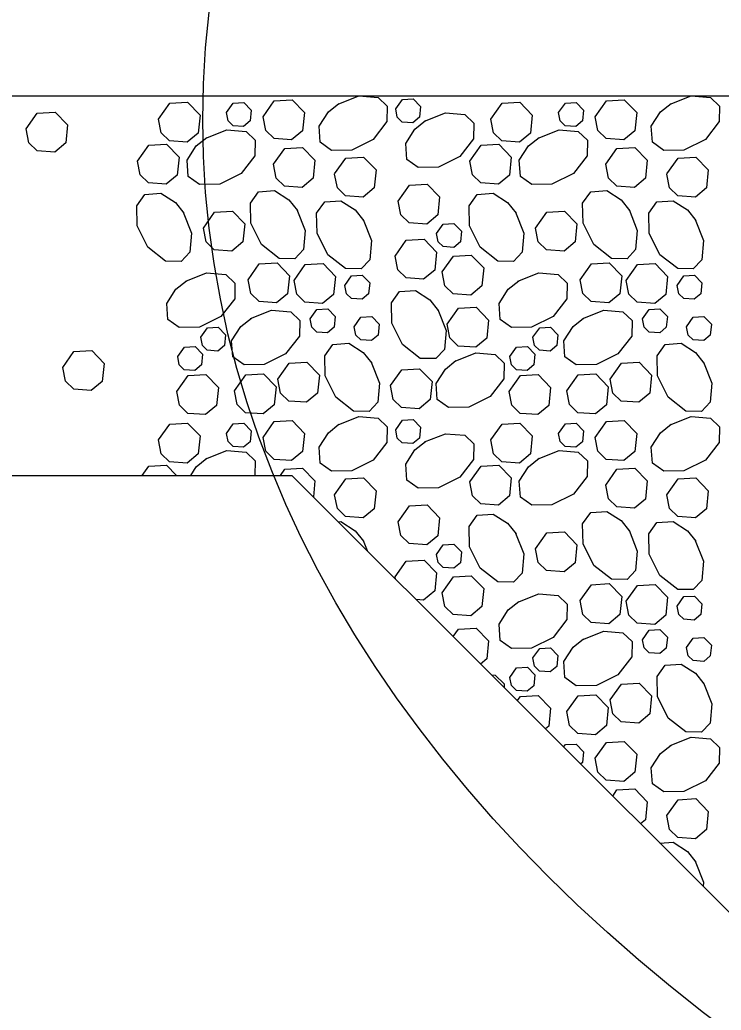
# Model space of a CAD drawing. Extents: x 636530 to 644067, y 294168 to 299122.
# Drawn here: x 640204.1 to 640220.98, y 294256.47 to 294280.33 of the extents above; entities that cross this region are included whole.
import ezdxf

# ---------------------------------------------------------------- set-up
doc = ezdxf.new("R2010")
doc.units = 0
doc.layers.add('1', color=7, linetype='Continuous')

msp = doc.modelspace()

# ---------------------------------------------------------------- linework, layer by layer
at = {"layer": '1'}
for p, q in [((639956.57, 294278.498), (640261.37, 294278.498)), ((640193.801, 294269.354), (640210.646, 294269.354)), ((640222.838, 294257.162), (640210.646, 294269.354))]:
    msp.add_line(p, q, dxfattribs=at)
for points in [[(640212.262, 294278.498), (640212.724, 294278.458), (640212.943, 294278.25), (640212.936, 294277.875), (640212.603, 294277.448), (640212.088, 294277.191), (640211.602, 294277.182), (640211.329, 294277.377), (640211.303, 294277.763), (640211.525, 294278.109), (640211.779, 294278.312)], [(640211.758, 294278.299), (640212.262, 294278.498)], [(640213.146, 294278.18), (640213.308, 294278.41), (640213.565, 294278.425), (640213.744, 294278.239), (640213.719, 294277.979), (640213.559, 294277.846), (640213.305, 294277.865), (640213.185, 294277.981), (640213.147, 294278.18)], [(640220.257, 294278.498), (640220.719, 294278.458), (640220.939, 294278.25), (640220.932, 294277.875), (640220.598, 294277.448), (640220.083, 294277.191), (640219.598, 294277.182), (640219.324, 294277.377), (640219.298, 294277.763), (640219.52, 294278.109), (640219.774, 294278.312)], [(640219.754, 294278.299), (640220.257, 294278.498)], [(640207.441, 294277.935), (640207.71, 294278.317), (640208.139, 294278.342), (640208.438, 294278.032), (640208.395, 294277.599), (640208.129, 294277.378), (640207.705, 294277.409), (640207.506, 294277.602), (640207.441, 294277.935)], [(640209.073, 294278.092), (640209.234, 294278.322), (640209.492, 294278.336), (640209.671, 294278.151), (640209.645, 294277.891), (640209.486, 294277.758), (640209.231, 294277.777), (640209.112, 294277.893), (640209.073, 294278.092)], [(640209.954, 294277.993), (640210.223, 294278.376), (640210.652, 294278.4), (640210.951, 294278.091), (640210.907, 294277.657), (640210.642, 294277.436), (640210.218, 294277.467), (640210.019, 294277.66), (640209.954, 294277.993)], [(640215.436, 294277.935), (640215.705, 294278.317), (640216.135, 294278.342), (640216.433, 294278.032), (640216.39, 294277.599), (640216.125, 294277.378), (640215.701, 294277.409), (640215.501, 294277.602), (640215.437, 294277.935)], [(640217.068, 294278.092), (640217.229, 294278.322), (640217.487, 294278.336), (640217.666, 294278.151), (640217.64, 294277.891), (640217.481, 294277.758), (640217.227, 294277.777), (640217.107, 294277.893), (640217.068, 294278.092)], [(640217.949, 294277.993), (640218.218, 294278.376), (640218.648, 294278.4), (640218.946, 294278.091), (640218.903, 294277.657), (640218.638, 294277.436), (640218.214, 294277.467), (640218.014, 294277.66), (640217.95, 294277.993)], [(640204.253, 294277.698), (640204.522, 294278.081), (640204.951, 294278.105), (640205.249, 294277.796), (640205.206, 294277.362), (640204.941, 294277.142), (640204.517, 294277.172), (640204.318, 294277.366), (640204.253, 294277.698)], [(640213.843, 294277.886), (640214.346, 294278.085), (640214.808, 294278.045), (640215.028, 294277.837), (640215.021, 294277.462), (640214.688, 294277.035), (640214.173, 294276.778), (640213.687, 294276.769), (640213.414, 294276.964), (640213.388, 294277.35), (640213.61, 294277.696), (640213.864, 294277.899)], [(640208.581, 294277.479), (640209.084, 294277.679), (640209.546, 294277.639), (640209.766, 294277.43), (640209.759, 294277.055), (640209.425, 294276.629), (640208.91, 294276.371), (640208.425, 294276.363), (640208.151, 294276.557), (640208.125, 294276.944), (640208.347, 294277.289), (640208.601, 294277.492)], [(640216.576, 294277.479), (640217.079, 294277.679), (640217.541, 294277.639), (640217.761, 294277.43), (640217.754, 294277.055), (640217.421, 294276.629), (640216.905, 294276.371), (640216.42, 294276.363), (640216.147, 294276.557), (640216.121, 294276.944), (640216.343, 294277.289), (640216.597, 294277.492)], [(640206.935, 294276.923), (640207.204, 294277.305), (640207.633, 294277.33), (640207.932, 294277.02), (640207.889, 294276.587), (640207.623, 294276.366), (640207.199, 294276.397), (640207, 294276.59), (640206.935, 294276.923)], [(640210.207, 294276.848), (640210.476, 294277.23), (640210.905, 294277.255), (640211.204, 294276.945), (640211.16, 294276.512), (640210.895, 294276.291), (640210.471, 294276.322), (640210.272, 294276.515), (640210.207, 294276.848)], [(640214.93, 294276.923), (640215.199, 294277.305), (640215.629, 294277.33), (640215.927, 294277.02), (640215.884, 294276.587), (640215.619, 294276.366), (640215.195, 294276.397), (640214.995, 294276.59), (640214.931, 294276.923)], [(640218.202, 294276.848), (640218.471, 294277.23), (640218.901, 294277.255), (640219.199, 294276.945), (640219.156, 294276.512), (640218.891, 294276.291), (640218.467, 294276.322), (640218.267, 294276.515), (640218.203, 294276.848)], [(640211.677, 294276.614), (640211.946, 294276.996), (640212.375, 294277.021), (640212.674, 294276.711), (640212.631, 294276.278), (640212.365, 294276.057), (640211.942, 294276.088), (640211.742, 294276.281), (640211.677, 294276.613)], [(640219.673, 294276.614), (640219.941, 294276.996), (640220.371, 294277.021), (640220.669, 294276.711), (640220.626, 294276.278), (640220.361, 294276.057), (640219.937, 294276.088), (640219.738, 294276.281), (640219.673, 294276.613)], [(640213.206, 294275.963), (640213.475, 294276.346), (640213.904, 294276.37), (640214.203, 294276.061), (640214.16, 294275.627), (640213.894, 294275.406), (640213.47, 294275.437), (640213.271, 294275.631), (640213.206, 294275.963)], [(640208.033, 294275.693), (640208.233, 294275.19), (640208.193, 294274.728), (640207.984, 294274.508), (640207.609, 294274.515), (640207.183, 294274.848), (640206.926, 294275.364), (640206.917, 294275.849), (640207.111, 294276.122), (640207.498, 294276.148), (640207.844, 294275.927), (640208.046, 294275.673)], [(640210.767, 294275.758), (640210.966, 294275.255), (640210.926, 294274.793), (640210.717, 294274.573), (640210.342, 294274.58), (640209.916, 294274.914), (640209.659, 294275.429), (640209.65, 294275.914), (640209.844, 294276.188), (640210.231, 294276.213), (640210.577, 294275.992), (640210.779, 294275.738)], [(640216.029, 294275.693), (640216.228, 294275.19), (640216.188, 294274.728), (640215.98, 294274.508), (640215.605, 294274.515), (640215.179, 294274.848), (640214.921, 294275.364), (640214.912, 294275.849), (640215.107, 294276.122), (640215.493, 294276.148), (640215.839, 294275.927), (640216.042, 294275.673)], [(640218.762, 294275.758), (640218.961, 294275.255), (640218.921, 294274.793), (640218.713, 294274.573), (640218.338, 294274.58), (640217.912, 294274.914), (640217.654, 294275.429), (640217.645, 294275.914), (640217.84, 294276.188), (640218.226, 294276.213), (640218.572, 294275.992), (640218.775, 294275.738)], [(640212.361, 294275.514), (640212.56, 294275.011), (640212.52, 294274.549), (640212.312, 294274.329), (640211.937, 294274.336), (640211.51, 294274.67), (640211.253, 294275.185), (640211.244, 294275.67), (640211.439, 294275.944), (640211.825, 294275.969), (640212.171, 294275.748), (640212.374, 294275.494)], [(640220.356, 294275.514), (640220.556, 294275.011), (640220.516, 294274.549), (640220.307, 294274.329), (640219.932, 294274.336), (640219.506, 294274.67), (640219.248, 294275.185), (640219.24, 294275.67), (640219.434, 294275.944), (640219.821, 294275.969), (640220.167, 294275.748), (640220.369, 294275.494)], [(640208.517, 294275.312), (640208.785, 294275.695), (640209.215, 294275.719), (640209.513, 294275.41), (640209.47, 294274.976), (640209.205, 294274.756), (640208.781, 294274.786), (640208.582, 294274.98), (640208.517, 294275.312)], [(640216.512, 294275.312), (640216.781, 294275.695), (640217.21, 294275.719), (640217.509, 294275.41), (640217.466, 294274.976), (640217.2, 294274.756), (640216.776, 294274.786), (640216.577, 294274.98), (640216.512, 294275.312)], [(640214.13, 294275.179), (640214.291, 294275.409), (640214.549, 294275.424), (640214.728, 294275.238), (640214.702, 294274.978), (640214.543, 294274.845), (640214.289, 294274.864), (640214.169, 294274.98), (640214.13, 294275.179)], [(640213.131, 294274.635), (640213.4, 294275.017), (640213.829, 294275.042), (640214.127, 294274.732), (640214.084, 294274.299), (640213.819, 294274.078), (640213.395, 294274.109), (640213.196, 294274.302), (640213.131, 294274.635)], [(640214.267, 294274.255), (640214.536, 294274.637), (640214.965, 294274.662), (640215.264, 294274.353), (640215.221, 294273.919), (640214.955, 294273.698), (640214.531, 294273.729), (640214.332, 294273.922), (640214.267, 294274.255)], [(640209.593, 294274.065), (640209.862, 294274.448), (640210.291, 294274.472), (640210.589, 294274.163), (640210.546, 294273.729), (640210.281, 294273.509), (640209.857, 294273.539), (640209.658, 294273.733), (640209.593, 294274.065)], [(640210.699, 294274.049), (640210.968, 294274.432), (640211.397, 294274.456), (640211.696, 294274.147), (640211.653, 294273.713), (640211.387, 294273.492), (640210.963, 294273.523), (640210.764, 294273.717), (640210.699, 294274.049)], [(640217.588, 294274.065), (640217.857, 294274.448), (640218.286, 294274.472), (640218.585, 294274.163), (640218.542, 294273.729), (640218.276, 294273.509), (640217.853, 294273.539), (640217.653, 294273.733), (640217.588, 294274.065)], [(640218.694, 294274.049), (640218.963, 294274.432), (640219.393, 294274.456), (640219.691, 294274.147), (640219.648, 294273.713), (640219.383, 294273.492), (640218.959, 294273.523), (640218.759, 294273.717), (640218.695, 294274.049)], [(640208.093, 294274.03), (640208.596, 294274.23), (640209.058, 294274.19), (640209.278, 294273.981), (640209.271, 294273.606), (640208.937, 294273.18), (640208.422, 294272.922), (640207.937, 294272.914), (640207.663, 294273.108), (640207.637, 294273.495), (640207.859, 294273.841), (640208.113, 294274.043)], [(640211.923, 294273.931), (640212.084, 294274.16), (640212.342, 294274.175), (640212.521, 294273.989), (640212.495, 294273.729), (640212.336, 294273.597), (640212.081, 294273.615), (640211.961, 294273.731), (640211.923, 294273.931)], [(640216.088, 294274.03), (640216.591, 294274.23), (640217.053, 294274.19), (640217.273, 294273.981), (640217.266, 294273.606), (640216.933, 294273.18), (640216.417, 294272.922), (640215.932, 294272.914), (640215.659, 294273.108), (640215.633, 294273.495), (640215.855, 294273.841), (640216.108, 294274.043)], [(640219.918, 294273.931), (640220.079, 294274.16), (640220.337, 294274.175), (640220.516, 294273.989), (640220.49, 294273.729), (640220.331, 294273.597), (640220.077, 294273.615), (640219.957, 294273.731), (640219.918, 294273.931)], [(640214.158, 294273.35), (640214.358, 294272.847), (640214.318, 294272.385), (640214.109, 294272.166), (640213.734, 294272.173), (640213.308, 294272.506), (640213.05, 294273.021), (640213.042, 294273.507), (640213.236, 294273.78), (640213.623, 294273.806), (640213.968, 294273.584), (640214.171, 294273.33)], [(640209.653, 294273.132), (640210.157, 294273.331), (640210.619, 294273.291), (640210.838, 294273.082), (640210.831, 294272.707), (640210.498, 294272.281), (640209.983, 294272.024), (640209.497, 294272.015), (640209.224, 294272.209), (640209.198, 294272.596), (640209.42, 294272.942), (640209.674, 294273.145)], [(640211.09, 294273.124), (640211.252, 294273.353), (640211.509, 294273.368), (640211.688, 294273.182), (640211.662, 294272.922), (640211.503, 294272.79), (640211.249, 294272.808), (640211.129, 294272.924), (640211.09, 294273.124)], [(640212.149, 294272.935), (640212.311, 294273.164), (640212.568, 294273.179), (640212.748, 294272.993), (640212.722, 294272.733), (640212.563, 294272.601), (640212.308, 294272.619), (640212.188, 294272.735), (640212.15, 294272.935)], [(640214.387, 294272.996), (640214.656, 294273.379), (640215.085, 294273.403), (640215.383, 294273.094), (640215.34, 294272.66), (640215.075, 294272.44), (640214.651, 294272.47), (640214.452, 294272.664), (640214.387, 294272.996)], [(640217.649, 294273.132), (640218.152, 294273.331), (640218.614, 294273.291), (640218.834, 294273.082), (640218.827, 294272.707), (640218.493, 294272.281), (640217.978, 294272.024), (640217.493, 294272.015), (640217.219, 294272.209), (640217.194, 294272.596), (640217.415, 294272.942), (640217.669, 294273.145)], [(640219.086, 294273.124), (640219.247, 294273.353), (640219.505, 294273.368), (640219.684, 294273.182), (640219.658, 294272.922), (640219.499, 294272.79), (640219.244, 294272.808), (640219.125, 294272.924), (640219.086, 294273.124)], [(640220.145, 294272.935), (640220.306, 294273.164), (640220.564, 294273.179), (640220.743, 294272.993), (640220.717, 294272.733), (640220.558, 294272.601), (640220.304, 294272.619), (640220.184, 294272.735), (640220.145, 294272.935)], [(640208.455, 294272.683), (640208.616, 294272.912), (640208.874, 294272.927), (640209.053, 294272.741), (640209.027, 294272.481), (640208.868, 294272.349), (640208.613, 294272.367), (640208.494, 294272.483), (640208.455, 294272.683)], [(640216.45, 294272.683), (640216.612, 294272.912), (640216.869, 294272.927), (640217.048, 294272.741), (640217.022, 294272.481), (640216.863, 294272.349), (640216.609, 294272.367), (640216.489, 294272.483), (640216.45, 294272.683)], [(640207.9, 294272.216), (640208.061, 294272.446), (640208.319, 294272.46), (640208.498, 294272.275), (640208.472, 294272.014), (640208.313, 294271.882), (640208.059, 294271.9), (640207.939, 294272.016), (640207.9, 294272.216)], [(640212.556, 294272.081), (640212.755, 294271.578), (640212.715, 294271.116), (640212.507, 294270.897), (640212.132, 294270.904), (640211.705, 294271.237), (640211.448, 294271.752), (640211.439, 294272.238), (640211.634, 294272.511), (640212.02, 294272.537), (640212.366, 294272.315), (640212.569, 294272.061)], [(640215.895, 294272.216), (640216.057, 294272.446), (640216.314, 294272.46), (640216.493, 294272.275), (640216.468, 294272.014), (640216.308, 294271.882), (640216.054, 294271.9), (640215.934, 294272.016), (640215.896, 294272.216)], [(640220.551, 294272.081), (640220.751, 294271.578), (640220.711, 294271.116), (640220.502, 294270.897), (640220.127, 294270.904), (640219.701, 294271.237), (640219.443, 294271.752), (640219.435, 294272.238), (640219.629, 294272.511), (640220.016, 294272.537), (640220.362, 294272.315), (640220.564, 294272.061)], [(640205.132, 294271.954), (640205.401, 294272.336), (640205.831, 294272.361), (640206.129, 294272.051), (640206.086, 294271.618), (640205.821, 294271.397), (640205.397, 294271.428), (640205.197, 294271.621), (640205.133, 294271.954)], [(640214.575, 294272.107), (640215.078, 294272.306), (640215.54, 294272.266), (640215.759, 294272.058), (640215.752, 294271.683), (640215.419, 294271.257), (640214.904, 294270.999), (640214.418, 294270.99), (640214.145, 294271.185), (640214.119, 294271.571), (640214.341, 294271.917), (640214.595, 294272.12)], [(640210.312, 294271.672), (640210.581, 294272.054), (640211.011, 294272.079), (640211.309, 294271.769), (640211.266, 294271.336), (640211.001, 294271.115), (640210.577, 294271.146), (640210.377, 294271.339), (640210.313, 294271.672)], [(640218.308, 294271.672), (640218.577, 294272.054), (640219.006, 294272.079), (640219.305, 294271.769), (640219.261, 294271.336), (640218.996, 294271.115), (640218.572, 294271.146), (640218.373, 294271.339), (640218.308, 294271.672)], [(640207.882, 294271.375), (640208.151, 294271.758), (640208.58, 294271.782), (640208.879, 294271.473), (640208.836, 294271.039), (640208.57, 294270.819), (640208.146, 294270.849), (640207.947, 294271.043), (640207.882, 294271.375)], [(640209.269, 294271.391), (640209.538, 294271.774), (640209.968, 294271.798), (640210.266, 294271.489), (640210.223, 294271.055), (640209.958, 294270.834), (640209.534, 294270.865), (640209.334, 294271.059), (640209.27, 294271.391)], [(640213.024, 294271.517), (640213.293, 294271.9), (640213.722, 294271.924), (640214.021, 294271.615), (640213.977, 294271.181), (640213.712, 294270.961), (640213.288, 294270.991), (640213.089, 294271.185), (640213.024, 294271.517)], [(640215.877, 294271.375), (640216.146, 294271.758), (640216.576, 294271.782), (640216.874, 294271.473), (640216.831, 294271.039), (640216.566, 294270.819), (640216.142, 294270.849), (640215.942, 294271.043), (640215.878, 294271.375)], [(640217.265, 294271.391), (640217.534, 294271.774), (640217.963, 294271.798), (640218.262, 294271.489), (640218.218, 294271.055), (640217.953, 294270.834), (640217.529, 294270.865), (640217.33, 294271.059), (640217.265, 294271.391)], [(640207.441, 294270.209), (640207.71, 294270.592), (640208.139, 294270.616), (640208.438, 294270.307), (640208.395, 294269.873), (640208.129, 294269.652), (640207.705, 294269.683), (640207.506, 294269.877), (640207.441, 294270.209)], [(640209.073, 294270.366), (640209.234, 294270.596), (640209.492, 294270.611), (640209.671, 294270.425), (640209.645, 294270.165), (640209.486, 294270.032), (640209.231, 294270.051), (640209.112, 294270.167), (640209.073, 294270.366)], [(640209.954, 294270.267), (640210.223, 294270.65), (640210.652, 294270.674), (640210.951, 294270.365), (640210.907, 294269.931), (640210.642, 294269.711), (640210.218, 294269.741), (640210.019, 294269.935), (640209.954, 294270.267)], [(640211.758, 294270.573), (640212.262, 294270.772), (640212.724, 294270.733), (640212.943, 294270.524), (640212.936, 294270.149), (640212.603, 294269.723), (640212.088, 294269.465), (640211.602, 294269.457), (640211.329, 294269.651), (640211.303, 294270.037), (640211.525, 294270.383), (640211.779, 294270.586)], [(640213.146, 294270.455), (640213.308, 294270.684), (640213.565, 294270.699), (640213.744, 294270.513), (640213.719, 294270.253), (640213.559, 294270.121), (640213.305, 294270.139), (640213.185, 294270.255), (640213.147, 294270.455)], [(640215.436, 294270.209), (640215.705, 294270.592), (640216.135, 294270.616), (640216.433, 294270.307), (640216.39, 294269.873), (640216.125, 294269.652), (640215.701, 294269.683), (640215.501, 294269.877), (640215.437, 294270.209)], [(640217.068, 294270.366), (640217.229, 294270.596), (640217.487, 294270.611), (640217.666, 294270.425), (640217.64, 294270.165), (640217.481, 294270.032), (640217.227, 294270.051), (640217.107, 294270.167), (640217.068, 294270.366)], [(640217.949, 294270.267), (640218.218, 294270.65), (640218.648, 294270.674), (640218.946, 294270.365), (640218.903, 294269.931), (640218.638, 294269.711), (640218.214, 294269.741), (640218.014, 294269.935), (640217.95, 294270.267)], [(640219.754, 294270.573), (640220.257, 294270.772), (640220.719, 294270.733), (640220.939, 294270.524), (640220.932, 294270.149), (640220.598, 294269.723), (640220.083, 294269.465), (640219.598, 294269.457), (640219.324, 294269.651), (640219.298, 294270.037), (640219.52, 294270.383), (640219.774, 294270.586)], [(640213.843, 294270.16), (640214.346, 294270.359), (640214.808, 294270.32), (640215.028, 294270.111), (640215.021, 294269.736), (640214.688, 294269.31), (640214.173, 294269.052), (640213.687, 294269.044), (640213.414, 294269.238), (640213.388, 294269.624), (640213.61, 294269.97), (640213.864, 294270.173)], [(640208.581, 294269.753), (640209.084, 294269.953), (640209.546, 294269.913), (640209.766, 294269.704), (640209.759, 294269.354)], [(640216.576, 294269.753), (640217.079, 294269.953), (640217.541, 294269.913), (640217.761, 294269.704), (640217.754, 294269.329), (640217.421, 294268.903), (640216.905, 294268.645), (640216.42, 294268.637), (640216.147, 294268.831), (640216.121, 294269.218), (640216.343, 294269.564), (640216.597, 294269.766)], [(640207.045, 294269.354), (640207.204, 294269.58), (640207.633, 294269.604), (640207.874, 294269.354)], [(640208.213, 294269.354), (640208.347, 294269.564), (640208.601, 294269.766)], [(640214.93, 294269.197), (640215.199, 294269.58), (640215.629, 294269.604), (640215.927, 294269.295), (640215.884, 294268.861), (640215.619, 294268.64), (640215.195, 294268.671), (640214.995, 294268.865), (640214.931, 294269.197)], [(640210.37, 294269.354), (640210.476, 294269.505), (640210.905, 294269.529), (640211.204, 294269.22), (640211.165, 294268.835)], [(640218.202, 294269.122), (640218.471, 294269.505), (640218.901, 294269.529), (640219.199, 294269.22), (640219.156, 294268.786), (640218.891, 294268.565), (640218.467, 294268.596), (640218.267, 294268.789), (640218.203, 294269.122)], [(640211.677, 294268.888), (640211.946, 294269.27), (640212.375, 294269.295), (640212.674, 294268.985), (640212.631, 294268.552), (640212.365, 294268.331), (640211.942, 294268.362), (640211.742, 294268.555), (640211.677, 294268.888)], [(640219.673, 294268.888), (640219.941, 294269.27), (640220.371, 294269.295), (640220.669, 294268.985), (640220.626, 294268.552), (640220.361, 294268.331), (640219.937, 294268.362), (640219.738, 294268.555), (640219.673, 294268.888)], [(640213.206, 294268.237), (640213.475, 294268.62), (640213.904, 294268.644), (640214.203, 294268.335), (640214.16, 294267.901), (640213.894, 294267.681), (640213.47, 294267.711), (640213.271, 294267.905), (640213.206, 294268.237)], [(640216.029, 294267.967), (640216.228, 294267.464), (640216.188, 294267.002), (640215.98, 294266.782), (640215.605, 294266.789), (640215.179, 294267.123), (640214.921, 294267.638), (640214.912, 294268.123), (640215.107, 294268.397), (640215.493, 294268.422), (640215.839, 294268.201), (640216.042, 294267.947)], [(640218.762, 294268.032), (640218.961, 294267.529), (640218.921, 294267.067), (640218.713, 294266.847), (640218.338, 294266.854), (640217.912, 294267.188), (640217.654, 294267.703), (640217.645, 294268.188), (640217.84, 294268.462), (640218.226, 294268.488), (640218.572, 294268.266), (640218.775, 294268.012)], [(640211.761, 294268.239), (640211.825, 294268.244), (640212.171, 294268.022), (640212.374, 294267.768)], [(640220.356, 294267.788), (640220.556, 294267.285), (640220.516, 294266.823), (640220.307, 294266.603), (640219.932, 294266.61), (640219.506, 294266.944), (640219.248, 294267.459), (640219.24, 294267.944), (640219.434, 294268.218), (640219.821, 294268.244), (640220.167, 294268.022), (640220.369, 294267.768)], [(640216.512, 294267.587), (640216.781, 294267.969), (640217.21, 294267.994), (640217.509, 294267.684), (640217.466, 294267.251), (640217.2, 294267.03), (640216.776, 294267.061), (640216.577, 294267.254), (640216.512, 294267.587)], [(640212.361, 294267.788), (640212.458, 294267.542)], [(640214.13, 294267.453), (640214.291, 294267.683), (640214.549, 294267.698), (640214.728, 294267.512), (640214.702, 294267.252), (640214.543, 294267.119), (640214.289, 294267.138), (640214.169, 294267.254), (640214.13, 294267.453)], [(640213.131, 294266.909), (640213.4, 294267.291), (640213.829, 294267.316), (640214.127, 294267.007), (640214.084, 294266.573), (640213.819, 294266.352), (640213.635, 294266.366)], [(640213.14, 294266.86), (640213.131, 294266.909)], [(640214.267, 294266.529), (640214.536, 294266.912), (640214.965, 294266.936), (640215.264, 294266.627), (640215.221, 294266.193), (640214.955, 294265.972), (640214.531, 294266.003), (640214.332, 294266.197), (640214.267, 294266.529)], [(640217.588, 294266.34), (640217.857, 294266.722), (640218.286, 294266.747), (640218.585, 294266.437), (640218.542, 294266.004), (640218.276, 294265.783), (640217.853, 294265.814), (640217.653, 294266.007), (640217.588, 294266.339)], [(640216.088, 294266.305), (640216.591, 294266.504), (640217.053, 294266.464), (640217.273, 294266.255), (640217.266, 294265.88), (640216.933, 294265.454), (640216.417, 294265.197), (640215.932, 294265.188), (640215.659, 294265.382), (640215.633, 294265.769), (640215.855, 294266.115), (640216.108, 294266.317)], [(640218.694, 294266.323), (640218.963, 294266.706), (640219.393, 294266.73), (640219.691, 294266.421), (640219.648, 294265.987), (640219.383, 294265.767), (640218.959, 294265.797), (640218.759, 294265.991), (640218.695, 294266.323)], [(640219.918, 294266.205), (640220.079, 294266.435), (640220.337, 294266.449), (640220.516, 294266.264), (640220.49, 294266.004), (640220.331, 294265.871), (640220.077, 294265.89), (640219.957, 294266.006), (640219.918, 294266.205)], [(640214.528, 294265.472), (640214.656, 294265.653), (640215.085, 294265.678), (640215.383, 294265.368), (640215.34, 294264.935), (640215.19, 294264.81)], [(640217.649, 294265.406), (640218.152, 294265.605), (640218.614, 294265.565), (640218.834, 294265.357), (640218.827, 294264.982), (640218.493, 294264.555), (640217.978, 294264.298), (640217.493, 294264.289), (640217.219, 294264.484), (640217.194, 294264.87), (640217.415, 294265.216), (640217.669, 294265.419)], [(640219.086, 294265.398), (640219.247, 294265.628), (640219.505, 294265.642), (640219.684, 294265.457), (640219.658, 294265.196), (640219.499, 294265.064), (640219.244, 294265.083), (640219.125, 294265.199), (640219.086, 294265.398)], [(640220.145, 294265.209), (640220.306, 294265.438), (640220.564, 294265.453), (640220.743, 294265.267), (640220.717, 294265.007), (640220.558, 294264.875), (640220.304, 294264.893), (640220.184, 294265.009), (640220.145, 294265.209)], [(640216.45, 294264.957), (640216.612, 294265.186), (640216.869, 294265.201), (640217.048, 294265.015), (640217.022, 294264.755), (640216.863, 294264.623), (640216.609, 294264.641), (640216.489, 294264.757), (640216.45, 294264.957)], [(640215.895, 294264.49), (640216.057, 294264.72), (640216.314, 294264.734), (640216.493, 294264.549), (640216.468, 294264.289), (640216.308, 294264.156), (640216.054, 294264.175), (640215.934, 294264.291), (640215.896, 294264.49)], [(640220.551, 294264.356), (640220.751, 294263.853), (640220.711, 294263.39), (640220.502, 294263.171), (640220.127, 294263.178), (640219.701, 294263.511), (640219.443, 294264.026), (640219.435, 294264.512), (640219.629, 294264.785), (640220.016, 294264.811), (640220.362, 294264.589), (640220.564, 294264.335)], [(640215.452, 294264.548), (640215.54, 294264.541), (640215.759, 294264.332), (640215.758, 294264.243)], [(640218.308, 294263.946), (640218.577, 294264.328), (640219.006, 294264.353), (640219.305, 294264.043), (640219.261, 294263.61), (640218.996, 294263.389), (640218.572, 294263.42), (640218.373, 294263.613), (640218.308, 294263.946)], [(640216.073, 294263.927), (640216.146, 294264.032), (640216.576, 294264.057), (640216.874, 294263.747), (640216.831, 294263.313), (640216.752, 294263.248)], [(640217.265, 294263.665), (640217.534, 294264.048), (640217.963, 294264.072), (640218.262, 294263.763), (640218.218, 294263.329), (640217.953, 294263.109), (640217.529, 294263.139), (640217.33, 294263.333), (640217.265, 294263.665)], [(640217.949, 294262.541), (640218.218, 294262.924), (640218.648, 294262.948), (640218.946, 294262.639), (640218.903, 294262.205), (640218.638, 294261.985), (640218.214, 294262.015), (640218.014, 294262.209), (640217.95, 294262.541)], [(640219.754, 294262.847), (640220.257, 294263.047), (640220.719, 294263.007), (640220.939, 294262.798), (640220.932, 294262.423), (640220.598, 294261.997), (640220.083, 294261.739), (640219.598, 294261.731), (640219.324, 294261.925), (640219.298, 294262.312), (640219.52, 294262.658), (640219.774, 294262.86)], [(640217.188, 294262.812), (640217.229, 294262.87), (640217.487, 294262.885), (640217.666, 294262.699), (640217.64, 294262.439), (640217.597, 294262.403)], [(640218.368, 294261.632), (640218.471, 294261.779), (640218.901, 294261.803), (640219.199, 294261.494), (640219.156, 294261.06), (640219.038, 294260.962)], [(640219.673, 294261.162), (640219.941, 294261.544), (640220.371, 294261.569), (640220.669, 294261.26), (640220.626, 294260.826), (640220.361, 294260.605), (640219.937, 294260.636), (640219.738, 294260.829), (640219.673, 294261.162)], [(640219.503, 294260.497), (640219.821, 294260.518), (640220.167, 294260.296), (640220.369, 294260.042)], [(640220.356, 294260.062), (640220.556, 294259.559), (640220.546, 294259.454)]]:
    msp.add_lwpolyline(points, dxfattribs=at)
msp.add_ellipse((640261.287, 294277.911), major_axis=(-52.785, 0), ratio=0.640369, dxfattribs=at)

doc.saveas('drawing.dxf')
